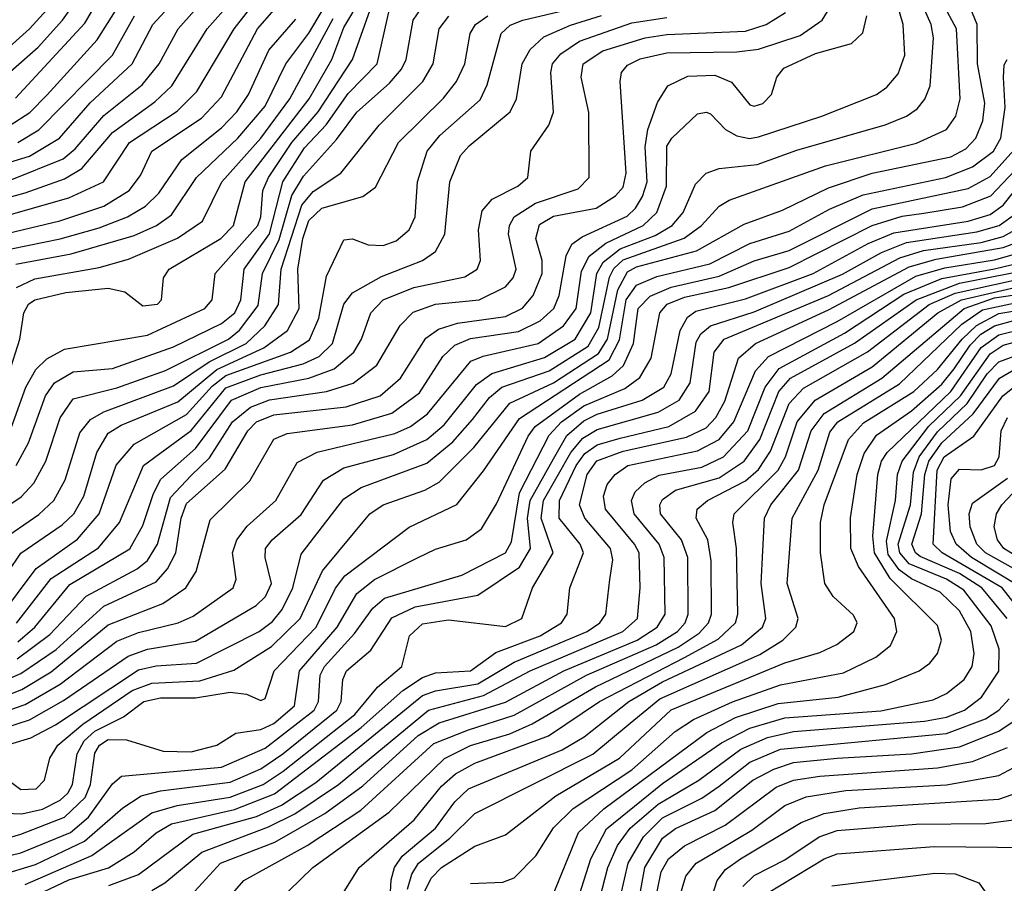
# Model space of a CAD drawing. Extents: x 997026 to 1115308, y 536381 to 619039.
# Tile 345 of 484: x 1027323 to 1029578, y 603359 to 605336. Entities that reach past the tile are written whole.
import ezdxf

# ---------------------------------------------------------------- set-up
doc = ezdxf.new("R2010")
doc.units = 0

msp = doc.modelspace()

# ---------------------------------------------------------------- linework, layer by layer
at = {"layer": '0CON20XD'}
for points in [[(1027301, 605095), (1027346, 605124), (1027385.7, 605164.3), (1027499.9, 605290.1), (1027635.5, 605505)], [(1027313.1, 605156.9), (1027471.5, 605328.5), (1027582.3, 605515)], [(1027301.1, 604968.9), (1027422, 605018), (1027449.4, 605040.6), (1027515, 605117.2), (1027603.1, 605186.9), (1027641.9, 605235), (1027685.9, 605315), (1027791.4, 605435)], [(1027037.5, 603665), (1027335, 603768.2), (1027415.3, 603814.7), (1027545, 603913), (1027595, 603933.1), (1027685.3, 603954.7), (1027719.6, 603970.4), (1027811.6, 604035), (1027818.6, 604055), (1027810, 604115), (1027819.8, 604145), (1027843.7, 604176.3), (1027909.1, 604235), (1027957.9, 604322.1), (1028004.1, 604345.9), (1028181.5, 604388.5), (1028217.5, 604405), (1028256.4, 604433.6), (1028356, 604554), (1028384.3, 604565.7), (1028510.3, 604595), (1028568, 604635), (1028597.2, 604675), (1028609.4, 604760.6), (1028627, 604795), (1028665.1, 604824.9), (1028750.7, 604865), (1028782, 604895), (1028803.8, 604955), (1028805, 605046.5), (1028816, 605065), (1028875, 605120.4), (1028895, 605124.6), (1028905, 605120.4), (1028939.2, 605085), (1028965, 605070), (1028994.5, 605064.5), (1029015, 605068), (1029159.5, 605115), (1029285.4, 605164.6), (1029308.6, 605181.4), (1029335, 605212.5), (1029349.6, 605255), (1029346.3, 605325), (1029320.1, 605415)], [(1027146.5, 604963.5), (1027345, 605023.7), (1027413.5, 605065), (1027484.2, 605145.8), (1027580.6, 605235), (1027627.9, 605325), (1027709.8, 605415)], [(1027191.1, 604858.9), (1027435, 604928.1), (1027514.9, 604965.1), (1027573.9, 605055), (1027683.4, 605126.6), (1027728.2, 605171.8), (1027814, 605315), (1027899.3, 605425)], [(1027244.5, 604835.5), (1027414.2, 604875.8), (1027515, 604909.5), (1027573.6, 604945), (1027599.2, 604979.2), (1027625.2, 605035), (1027739.4, 605110.6), (1027785, 605160), (1027867.4, 605315), (1027954.5, 605415.5)], [(1027274.4, 603965), (1027360.3, 604079.7), (1027455, 604146.7), (1027504.3, 604205), (1027543.9, 604316.1), (1027585, 604364.2), (1027705, 604432.1), (1027763.3, 604496.7), (1027795, 604521.5), (1027942.9, 604575), (1027986.5, 604603.5), (1028007.4, 604652.6), (1028025, 604749.2), (1028065, 604832), (1028085, 604834.4), (1028120.9, 604820.9), (1028155, 604819), (1028185, 604829.6), (1028214.7, 604855), (1028228.7, 604885), (1028234, 604965), (1028256, 605035), (1028285, 605071.2), (1028377, 605153), (1028393.2, 605186.8), (1028425.6, 605305), (1028445.9, 605324.1), (1028475, 605334.9), (1028805, 605413.6)], [(1027300.8, 604395), (1027336.4, 604495), (1027359.3, 604535), (1027385, 604559.8), (1027425, 604581.7), (1027615, 604613.7), (1027746.9, 604675), (1027763.6, 604695), (1027770.6, 604755), (1027868.2, 604865), (1027875.3, 604885), (1027879.8, 604945), (1027892.6, 604975), (1027945.8, 605055), (1028005.9, 605125), (1028084.6, 605245), (1028145.3, 605415)], [(1027125, 603661.6), (1027345, 603732.6), (1027422.6, 603777.4), (1027570.9, 603879.1), (1027615, 603894.9), (1027725, 603913.2), (1027864.2, 603995), (1027885.8, 604015), (1027899.7, 604045), (1027884.8, 604105), (1027886, 604125), (1027900.7, 604145), (1027967.1, 604202.9), (1028018.2, 604281.8), (1028065, 604309.9), (1028179.1, 604340.9), (1028255, 604375.1), (1028295, 604408.7), (1028369.1, 604500.9), (1028403.9, 604526.1), (1028525, 604562.4), (1028594.9, 604605), (1028630.9, 604665), (1028644.2, 604755), (1028658.8, 604781.2), (1028698.3, 604811.7), (1028778.3, 604841.7), (1028817.4, 604865), (1028842, 604895), (1028870.1, 604959.9), (1028895, 604984.8), (1028925, 604995.2), (1029011.5, 605005), (1029102.3, 605037.7), (1029305, 605095.2), (1029353.8, 605115), (1029378.2, 605131.8), (1029395.8, 605154.2), (1029407.6, 605185), (1029415.5, 605295), (1029410.1, 605325), (1029379.4, 605395)], [(1027165, 604892.9), (1027335, 604939.8), (1027425, 604971.5), (1027464.7, 604995.3), (1027535, 605078), (1027632.1, 605147.9), (1027671.2, 605185), (1027752.3, 605315), (1027830.4, 605405)], [(1027205.9, 605134.1), (1027365, 605273.6), (1027420.7, 605335), (1027472.1, 605407.9)], [(1027275, 603610.8), (1027325, 603573.7), (1027360, 603575), (1027379.5, 603595), (1027391.5, 603645), (1027410.2, 603675), (1027467.2, 603722.8), (1027580.1, 603799.9), (1027625, 603817.1), (1027735, 603822.3), (1027813.1, 603846.9), (1027899.5, 603900.5), (1027965.2, 603964.8), (1028015.8, 604074.2), (1028124.2, 604205), (1028155, 604225.2), (1028250.8, 604259.2), (1028283.1, 604276.9), (1028363.1, 604356.9), (1028445, 604457.9), (1028545, 604504.6), (1028648.1, 604571.9), (1028668.6, 604605), (1028692.6, 604717.4), (1028715, 604759.1), (1028735, 604770.3), (1028873.1, 604806.9), (1028982, 604868), (1029069.7, 604900.3), (1029175, 604951.1), (1029275, 604984.9), (1029455, 605022.4), (1029489.7, 605040.3), (1029512.7, 605065), (1029528.9, 605105), (1029533, 605145), (1029516.3, 605235), (1029515.5, 605325), (1029487.3, 605395)], [(1027313.9, 604776.1), (1027440.2, 604799.8), (1027585, 604842), (1027635.7, 604865), (1027670.3, 604889.7), (1027727.8, 604975), (1027822.6, 605065), (1027885, 605138.4), (1027932.1, 605235), (1027985, 605305.5), (1028043.9, 605405)], [(1027145, 603630.6), (1027348.4, 603691.6), (1027405, 603721.8), (1027595, 603847.3), (1027635, 603856.5), (1027727.4, 603862.6), (1027871.4, 603935), (1027901.6, 603958.4), (1027924.1, 603985.9), (1027947.9, 604035), (1027967.6, 604112.4), (1028065, 604239.4), (1028104.7, 604265.3), (1028255, 604320.9), (1028315, 604369.7), (1028359.6, 604420.4), (1028399, 604471), (1028426.6, 604495), (1028535, 604532.5), (1028625, 604588.6), (1028648.9, 604631.1), (1028673.4, 604746.6), (1028683.8, 604766.2), (1028705, 604786.1), (1028844.4, 604835.6), (1028884.1, 604865), (1028925, 604909.5), (1028947.3, 604922.7), (1029168.1, 605001.9), (1029376.5, 605053.5), (1029445, 605084.8), (1029467, 605115), (1029476.6, 605155), (1029468, 605315), (1029436.9, 605373.1)], [(1027203.4, 603786.6), (1027325, 603839.3), (1027405.9, 603894.1), (1027515, 603993.2), (1027635, 604049.3), (1027661, 604079), (1027680.1, 604115), (1027692.3, 604195), (1027705, 604228), (1027793.2, 604306.8), (1027845.4, 604395), (1027864.7, 604415.3), (1027905, 604431.1), (1028070.3, 604449.7), (1028148.2, 604475), (1028194.8, 604515), (1028252.9, 604607.1), (1028282.1, 604627.9), (1028325, 604641.5), (1028435, 604656.5), (1028474, 604676), (1028498.8, 604705), (1028519.6, 604755), (1028519, 604785), (1028504.5, 604835), (1028513, 604867), (1028545, 604886.1), (1028643.3, 604905), (1028686.9, 604933.1), (1028705, 604952.5), (1028711.3, 604985), (1028697.7, 605195), (1028700.8, 605215), (1028715, 605232.5), (1028743.5, 605246.5), (1028805, 605260.7), (1028965, 605262.6), (1029015, 605268.8), (1029110, 605300), (1029160.7, 605335), (1029184.8, 605375)], [(1027255, 604196.2), (1027326.3, 604243.7), (1027355.3, 604274.7), (1027382.8, 604325), (1027415.7, 604424.3), (1027445, 604467.7), (1027545, 604493.3), (1027656.8, 604533.2), (1027800.5, 604605), (1027826.1, 604625), (1027868.6, 604681.4), (1027878.8, 604755), (1027916.9, 604833.1), (1027946.1, 604933.9), (1027972.4, 604977.6), (1028048, 605062), (1028095, 605124.8), (1028169.4, 605190.6), (1028197, 605223), (1028207.7, 605245), (1028223.6, 605335), (1028257.1, 605385)], [(1027297.6, 604525), (1027322.7, 604605), (1027331.9, 604665), (1027342.9, 604685), (1027357.6, 604695), (1027428.3, 604711.7), (1027525, 604721.4), (1027563.1, 604713.1), (1027605, 604681.1), (1027638.5, 604685), (1027647.5, 604695), (1027652.2, 604745), (1027664.7, 604765), (1027783, 604835), (1027812.3, 604865), (1027839.4, 604965), (1027985.3, 605155), (1028037.5, 605245), (1028065, 605318.4), (1028104.6, 605385.4)], [(1027314.7, 604315.3), (1027342.8, 604367.2), (1027381.7, 604475), (1027402.3, 604505), (1027445, 604529.7), (1027535, 604537.3), (1027675, 604586.8), (1027785, 604640.6), (1027815.3, 604665), (1027829.2, 604695), (1027836.7, 604765), (1027895, 604846.2), (1027925.6, 604965), (1027975, 605042.7), (1028024.6, 605095.4), (1028075, 605167.4), (1028141.1, 605235), (1028175, 605384.5)], [(1027166.3, 605155), (1027344.8, 605315.2), (1027385, 605359.2)], [(1027235, 603982.1), (1027325.1, 604114.9), (1027420.2, 604179.8), (1027447, 604205), (1027469.6, 604245), (1027499.3, 604345), (1027525, 604389.2), (1027555, 604407.9), (1027685, 604461.5), (1027773.8, 604535), (1027881.6, 604585), (1027935.8, 604624.2), (1027963.1, 604675), (1027959.8, 604765), (1027970.8, 604835), (1027985, 604876.2), (1028015, 604904.6), (1028108.5, 604931.5), (1028137.4, 604952.6), (1028190.6, 605055), (1028293.3, 605156.7), (1028323.2, 605195), (1028342, 605235), (1028354.5, 605305), (1028366.3, 605325), (1028394.6, 605345.4)], [(1027275, 603781.8), (1027327.5, 603802.5), (1027395, 603843), (1027525, 603950.6), (1027650.3, 603999.7), (1027703, 604035), (1027727, 604073), (1027758.8, 604191.2), (1027849.6, 604280.4), (1027905, 604375.8), (1027935, 604388.6), (1028085, 604408.3), (1028174.9, 604435.1), (1028238.4, 604481.6), (1028291.7, 604565), (1028319.1, 604590.9), (1028355, 604606.4), (1028465, 604622.2), (1028515, 604646.8), (1028545.7, 604675), (1028558.5, 604705), (1028574.4, 604795.6), (1028587.6, 604822.4), (1028611.1, 604838.9), (1028713.6, 604886.4), (1028733.4, 604905), (1028748.8, 604931.2), (1028759.7, 604965), (1028755.1, 605044.9), (1028761.4, 605085), (1028783.5, 605146.5), (1028806.8, 605185), (1028853, 605207), (1028915, 605209.3), (1028952.9, 605192.9), (1028995, 605141.6), (1029005, 605138), (1029025, 605144.7), (1029044.5, 605165), (1029056.5, 605205), (1029072.7, 605225), (1029145, 605258.6), (1029228, 605282), (1029253.9, 605306.1), (1029262.6, 605345)], [(1027275, 604140.6), (1027366.6, 604203.4), (1027401, 604235), (1027427.1, 604282.9), (1027460.2, 604389.8), (1027485, 604421), (1027515, 604438), (1027675, 604498.1), (1027756.9, 604553.1), (1027841.2, 604595), (1027884.3, 604635), (1027915.6, 604684.4), (1027921.2, 604765), (1027968.6, 604911.4), (1027995, 604943), (1028058.2, 604985), (1028145.6, 605095), (1028245.6, 605195), (1028269.3, 605235), (1028283, 605315), (1028305.3, 605344.7)], [(1027315, 603954.1), (1027395, 604056.4), (1027503.3, 604126.7), (1027551.6, 604185), (1027606.5, 604315), (1027715, 604395.3), (1027795, 604493.1), (1027875, 604523.2), (1027972, 604548), (1028008.5, 604565), (1028039.3, 604595), (1028065.1, 604684.9), (1028085, 604711.1), (1028151.5, 604748.5), (1028245.4, 604785), (1028275, 604805.3), (1028296.4, 604845), (1028308.1, 604965), (1028332.5, 605025), (1028352.2, 605047.8), (1028446.2, 605125), (1028460.8, 605155), (1028473.5, 605235), (1028491.7, 605268.3), (1028523.2, 605296.8), (1028583.8, 605323.8), (1028655, 605345.8)], [(1027317.2, 603872.8), (1027392, 603928), (1027475, 604016.3), (1027591.4, 604078.6), (1027615, 604097.7), (1027638.5, 604135), (1027667.7, 604242.3), (1027715, 604292.6), (1027757.1, 604332.9), (1027810, 604415), (1027851.3, 604448.7), (1027895, 604466), (1028025, 604484.5), (1028086.3, 604503.7), (1028140.8, 604545), (1028194.1, 604635.9), (1028223.5, 604666.5), (1028275, 604684.9), (1028375.1, 604694.9), (1028435, 604724.3), (1028452.5, 604745), (1028459.5, 604765), (1028442.2, 604845), (1028444.2, 604865), (1028455.1, 604884.9), (1028504.1, 604915.9), (1028601.4, 604948.6), (1028626.8, 604975), (1028626.5, 605123.5), (1028608.8, 605205), (1028613.3, 605235), (1028658.6, 605265), (1028755.1, 605294.9), (1028805, 605302.7), (1028985, 605309.8), (1029032, 605325), (1029076.9, 605353.1)], [(1027318.2, 605055), (1027366.3, 605083.7), (1027535.1, 605254.9), (1027585.7, 605345)], [(1027318.3, 603911.7), (1027357.2, 603945), (1027437.1, 604042.9), (1027575, 604124.2), (1027605, 604178), (1027628.8, 604251.2), (1027646.2, 604283.8), (1027725.6, 604354.4), (1027807.8, 604465), (1027875, 604494), (1027984.5, 604515.5), (1028043, 604537), (1028087.8, 604575), (1028105.2, 604605), (1028126.5, 604665), (1028155, 604694.5), (1028225, 604722.7), (1028342.2, 604747.8), (1028370.3, 604765), (1028377.8, 604785), (1028373.8, 604855), (1028381.7, 604898.3), (1028404.5, 604925.5), (1028463.5, 604955), (1028486.5, 604975), (1028493.5, 605035), (1028534.7, 605095), (1028545.2, 605124.8), (1028538.8, 605215), (1028543, 605235), (1028561.7, 605258.3), (1028605, 605286.8), (1028725, 605328.9), (1028805, 605341.5)], [(1027265, 604803.9), (1027415, 604834.3), (1027505, 604859.6), (1027569.2, 604885), (1027610.4, 604909.6), (1027641.1, 604938.9), (1027693.9, 605016.1), (1027785, 605088.8), (1027819.9, 605125), (1027846.6, 605165), (1027893.6, 605266.4), (1027955, 605337.4)], [(1027315, 604723.3), (1027357.1, 604742.9), (1027505, 604768.8), (1027571.9, 604788.1), (1027684, 604836), (1027741.7, 604875), (1027785.5, 604965), (1027875, 605064.6), (1027941.2, 605155), (1028040.7, 605339.3)], [(1029475, 604733), (1029802.9, 604797.1), (1029925, 604832.9), (1030095, 604838.9), (1030185, 604862.8), (1030305.4, 604934.6), (1030499.9, 605030.1), (1030521.8, 605058.2), (1030547.6, 605155), (1030575, 605196.7), (1030804, 605286), (1030905, 605339)], [(1027289.1, 603519.1), (1027327.8, 603517.8), (1027375, 603528.6), (1027415, 603548.7), (1027433, 603565), (1027443.4, 603585), (1027454.2, 603655), (1027470, 603685), (1027495, 603706.9), (1027560.2, 603739.8), (1027606.8, 603775), (1027645, 603783), (1027725, 603783.3), (1027805, 603796.5), (1027841.9, 603791.9), (1027875, 603777.1), (1027885, 603781.5), (1027905.8, 603845), (1028002, 603945), (1028045.9, 604034.1), (1028067.2, 604062.8), (1028215, 604174.3), (1028323.8, 604226.2), (1028385, 604303.2), (1028467.3, 604422.7), (1028672.7, 604557.3), (1028696.5, 604603.5), (1028711.5, 604695), (1028735, 604728.6), (1028781.8, 604748.2), (1028903, 604777), (1028995, 604823.8), (1029085, 604851.8), (1029177.4, 604902.6), (1029254.5, 604935.5), (1029442.9, 604975), (1029505, 604999.2), (1029553.1, 605035), (1029569.5, 605065), (1029579.5, 605135), (1029576.1, 605203.9), (1029577.4, 605232.6), (1029584.5, 605245.5)], [(1027133.2, 603415), (1027325, 603471.1), (1027425, 603509.7), (1027472.4, 603555), (1027484.9, 603585), (1027495, 603656.3), (1027505.1, 603675), (1027525, 603687.8), (1027567.1, 603687.1), (1027651, 603661), (1027715, 603660), (1027774.4, 603675), (1027817.6, 603702.4), (1027875, 603710.9), (1027905, 603724.7), (1027951.8, 603765), (1027963.2, 603845), (1028049.6, 603945), (1028095, 604022), (1028135.4, 604054.6), (1028233.8, 604103.8), (1028275, 604124), (1028345.2, 604144.8), (1028380, 604170), (1028415, 604227.3), (1028487.4, 604382.6), (1028503.6, 604405), (1028605, 604479), (1028679.6, 604520.4), (1028705.4, 604544.6), (1028728.4, 604595), (1028739.3, 604675), (1028766.8, 604703.2), (1028815, 604724.1), (1028925, 604748.8), (1029005, 604784.1), (1029085, 604807.6), (1029275, 604902.8), (1029495, 604950), (1029545, 604977.1), (1029606.8, 605045)], [(1027226.1, 603405), (1027325, 603428.3), (1027439.1, 603475), (1027480.2, 603509.8), (1027535, 603586.7), (1027555.9, 603604.1), (1027785, 603624.3), (1027885, 603668.4), (1027997.2, 603755), (1028007, 603775), (1028010.9, 603835), (1028021, 603855), (1028089.3, 603930.7), (1028131.7, 603988.3), (1028158.5, 604011.5), (1028335, 604064.2), (1028435, 604115.2), (1028449.2, 604140.8), (1028467.3, 604252.7), (1028535.1, 604385), (1028563.7, 604415), (1028615, 604452.2), (1028708.3, 604491.7), (1028743.2, 604516.8), (1028769.2, 604560.8), (1028789, 604665), (1028805.6, 604685), (1028845, 604700.5), (1028947.1, 604722.9), (1029085, 604768.9), (1029275.2, 604865), (1029343.7, 604886.3), (1029393.6, 604893.6), (1029482.3, 604907.7), (1029547, 604933), (1029644, 605035)], [(1027197.4, 603352.6), (1027358.5, 603401.5), (1027470.8, 603455), (1027558.6, 603531.4), (1027601, 603559), (1027645, 603570.6), (1027805, 603590.5), (1027875, 603620.7), (1027925, 603655.1), (1028049.1, 603755), (1028059.3, 603775), (1028063.1, 603825), (1028070.8, 603845), (1028127.2, 603892.8), (1028175, 603966.3), (1028228.5, 603991.5), (1028371.8, 604018.2), (1028467.4, 604082.6), (1028492.8, 604125), (1028485.8, 604195), (1028491.5, 604235), (1028545, 604330.8), (1028575.8, 604384.2), (1028615, 604417.5), (1028645, 604433.2), (1028748.2, 604465), (1028797.9, 604495), (1028814.7, 604525.3), (1028835.5, 604624.5), (1028852.5, 604655), (1028871, 604669), (1028985, 604697.3), (1029139.6, 604755), (1029266.2, 604823.8), (1029325, 604848.4), (1029495, 604875.2), (1029545, 604889.9), (1029575, 604911.2), (1029625.3, 604975)], [(1027335, 603355.5), (1027487.6, 603422.4), (1027625, 603519.9), (1027683.1, 603536.9), (1027805, 603555.7), (1027880.2, 603585), (1027926.2, 603615), (1028090.3, 603745), (1028142.3, 603807.7), (1028197.7, 603855), (1028215.6, 603925), (1028245, 603953), (1028305, 603962.1), (1028435, 603946.6), (1028472.9, 603965), (1028497.3, 604035), (1028544.5, 604115), (1028517.2, 604195), (1028522, 604235), (1028584.6, 604345.4), (1028612.2, 604377.8), (1028645, 604398.1), (1028785, 604437.2), (1028833.2, 604465), (1028858.6, 604505), (1028871.9, 604598.1), (1028883, 604617), (1028904.6, 604635.4), (1029005, 604666.9), (1029206.8, 604753.2), (1029296.5, 604803.5), (1029353.7, 604826.3), (1029515, 604850.1), (1029566.1, 604865), (1029606.2, 604893.8)], [(1027335, 603319.4), (1027435, 603366.8), (1027526, 603394), (1027585, 603430.8), (1027635, 603474.5), (1027670.7, 603495), (1027815, 603527.7), (1027906.5, 603563.5), (1028105, 603715.7), (1028200.1, 603799.9), (1028245, 603829.9), (1028275, 603840.4), (1028355, 603845.5), (1028412.9, 603887.1), (1028515, 603925.6), (1028563.9, 603955), (1028576.5, 603975), (1028583, 604035), (1028613.8, 604115), (1028606.2, 604135), (1028558.6, 604195), (1028558.9, 604235), (1028597.5, 604315), (1028617.3, 604342.7), (1028645, 604363), (1028698.1, 604378.1), (1028809.2, 604405), (1028870.5, 604439.5), (1028901.7, 604485), (1028913.3, 604575), (1028936.1, 604605), (1029175, 604704.9), (1029338.8, 604791.2), (1029392.5, 604807.5), (1029525, 604826.2), (1029575, 604839.9), (1029655.7, 604885)], [(1027526.6, 603353.4), (1027595, 603378.6), (1027718.9, 603471.1), (1027865, 603511.9), (1027922.6, 603537.4), (1028000.6, 603589.4), (1028245, 603788.4), (1028275, 603799.5), (1028372, 603815), (1028454.8, 603865.2), (1028622.3, 603935), (1028651.3, 603955), (1028665.2, 603975), (1028674.2, 604054.2), (1028681, 604099), (1028675.8, 604125), (1028617, 604195), (1028605.1, 604225), (1028622.6, 604295), (1028644.2, 604325.8), (1028705, 604348.2), (1028849.6, 604380.4), (1028895, 604401.7), (1028916.7, 604425), (1028937.6, 604462.4), (1028969.1, 604560.9), (1029007.8, 604595), (1029175, 604671.5), (1029359.5, 604770.5), (1029421.9, 604788.1), (1029575, 604814.5), (1029711.2, 604865)], [(1027625, 603341.9), (1027655, 603359.5), (1027739.9, 603430.1), (1027892.3, 603487.7), (1027952.6, 603517.4), (1028052.5, 603585), (1028258.8, 603755), (1028385, 603788.4), (1028492, 603845), (1028704.4, 603935), (1028737.3, 603965), (1028743.8, 604035), (1028741.4, 604115), (1028731.1, 604135), (1028664.3, 604215), (1028659.5, 604245), (1028668.3, 604271.7), (1028686.1, 604295), (1028715.3, 604315), (1028875, 604349.2), (1028924.9, 604375.1), (1028958, 604415), (1029008, 604532), (1029037.4, 604565), (1029194.7, 604645.3), (1029375, 604748.8), (1029441.6, 604768.4), (1029555, 604786), (1029726.9, 604835)], [(1027715, 603331.6), (1027782.7, 603405), (1027907.1, 603452.9), (1028021.5, 603518.5), (1028108.2, 603581.8), (1028235, 603696.9), (1028283.7, 603726.3), (1028435, 603773.1), (1028569.1, 603845), (1028736.5, 603915), (1028783, 603945), (1028800.9, 603975), (1028798.9, 604105), (1028787.4, 604135), (1028730.1, 604205), (1028724.2, 604235), (1028732.5, 604255), (1028754.5, 604275.5), (1028786.9, 604293.1), (1028885, 604311.4), (1028934.8, 604335), (1028990.1, 604395), (1029029.8, 604495), (1029062.2, 604537.8), (1029211.7, 604618.3), (1029347.6, 604707.6), (1029435, 604743.9), (1029555, 604765.7), (1029761.4, 604815)], [(1027774.8, 603295), (1027836.1, 603365), (1027981.3, 603445), (1028103.6, 603526.4), (1028271.5, 603678.5), (1028350.3, 603710.3), (1028455, 603743.6), (1028621.2, 603835), (1028780.6, 603905), (1028829.6, 603935), (1028846.7, 603955), (1028853.3, 603975), (1028853, 604105), (1028838.1, 604145), (1028790.2, 604205), (1028788.8, 604225), (1028795, 604237.8), (1028825, 604258.6), (1028925, 604287.4), (1028982, 604325), (1029017.5, 604375), (1029061.6, 604485), (1029088.1, 604515), (1029234.8, 604595.2), (1029376.1, 604695), (1029475, 604733)], [(1027911.8, 603315), (1027993.8, 603395), (1028168.8, 603521.2), (1028295.5, 603644.5), (1028355, 603674.3), (1028445, 603701.2), (1028496.5, 603723.5), (1028641.6, 603808.4), (1028830.8, 603899.2), (1028878.9, 603931.1), (1028900.3, 603955), (1028906.9, 603975), (1028906.7, 604096.7), (1028898.8, 604145), (1028872.3, 604195), (1028874.3, 604215), (1028897.9, 604235), (1028985, 604280.4), (1029015, 604305.9), (1029041.9, 604348.1), (1029085, 604457), (1029117.7, 604492.3), (1029264.3, 604575.7), (1029406, 604684), (1029465, 604710.3), (1029645, 604749.4)], [(1028052.4, 603317.6), (1028099.8, 603395), (1028226.2, 603503.8), (1028288.8, 603581.2), (1028320.6, 603609.4), (1028365, 603633.9), (1028533.5, 603696.5), (1028650.3, 603775), (1028845, 603875.7), (1028922.6, 603917.4), (1028962.3, 603955), (1028967.7, 603975), (1028964.2, 604125), (1028955.6, 604185), (1028959.4, 604205), (1029060, 604305), (1029076.4, 604335), (1029103.7, 604415), (1029144.7, 604465.3), (1029275, 604541.7), (1029425.3, 604665), (1029479.5, 604695), (1029625, 604728.2)], [(1028165.5, 603225), (1028173.2, 603366.8), (1028181.4, 603395), (1028199, 603421), (1028275, 603484.9), (1028318.9, 603545), (1028350.9, 603575), (1028565, 603664.2), (1028615.8, 603694.2), (1028717.7, 603775), (1028795, 603819.6), (1028975.6, 603904.4), (1029024.1, 603945), (1029031.8, 603965), (1029021.1, 604045), (1029028.7, 604195), (1029043.3, 604225), (1029106.2, 604305), (1029135.3, 604395), (1029165, 604434.1), (1029296.9, 604515), (1029485.8, 604675), (1029555, 604699.1), (1029689.4, 604719.4)], [(1028210.5, 603345), (1028220.5, 603379.5), (1028236.2, 603405), (1028308, 603462), (1028365, 603518.8), (1028635.5, 603654.5), (1028720.5, 603725), (1028789, 603781), (1029017.5, 603882.5), (1029070.2, 603915), (1029100.5, 603945), (1029105.8, 603965), (1029080.5, 604045), (1029091.9, 604195), (1029151.1, 604305), (1029178.3, 604391.7), (1029196.8, 604415), (1029337.7, 604502.3), (1029480.6, 604639.4), (1029528, 604672), (1029645, 604696.7), (1029866.9, 604716.9)], [(1028246.9, 603333.1), (1028265, 603370.7), (1028288.5, 603395), (1028365, 603443.3), (1028435, 603469.3), (1028550.8, 603559.2), (1028696.6, 603645), (1028815, 603755.6), (1029075, 603863.1), (1029155, 603887.4), (1029194.2, 603905.8), (1029233.1, 603935), (1029241.1, 603955), (1029232.6, 603972.6), (1029186, 604015), (1029166.8, 604045), (1029157, 604115), (1029156.8, 604185), (1029164.8, 604225), (1029221.1, 604375), (1029255, 604412.8), (1029370.4, 604485), (1029425, 604535.1), (1029481, 604605), (1029513.7, 604636.3), (1029565, 604663.2), (1029675, 604681.7)], [(1028355, 603358), (1028429, 603361), (1028455, 603371.2), (1028505, 603421.8), (1028545, 603485.7), (1028590.4, 603529.6), (1028725, 603618.3), (1028824.1, 603705.9), (1028866, 603734), (1028955, 603774.1), (1029065, 603813.4), (1029209.4, 603840.6), (1029283.7, 603876.3), (1029317.2, 603902.8), (1029331.7, 603935), (1029326.5, 603965), (1029243.9, 604083.9), (1029226.1, 604125), (1029225.2, 604195.2), (1029241.1, 604295), (1029257.1, 604342.9), (1029285.3, 604384.7), (1029365, 604440.6), (1029435, 604501.7), (1029463.1, 604536.9), (1029499.3, 604590.7), (1029524.1, 604615.9), (1029555, 604634.9), (1029605, 604649.2)], [(1028541.2, 603325), (1028602.4, 603475), (1028660.8, 603529.2), (1028896.1, 603703.9), (1028962.1, 603737.9), (1029059.5, 603770.5), (1029197.1, 603785), (1029305.9, 603814.1), (1029382.7, 603845), (1029407.2, 603862.8), (1029424.8, 603885.2), (1029433.7, 603915), (1029425, 603948.8), (1029316.5, 604056.5), (1029280.4, 604115), (1029276.7, 604153.3), (1029288.4, 604295), (1029296.6, 604325), (1029309.6, 604345), (1029455.1, 604485), (1029525, 604585.7), (1029565, 604614.3), (1029629.3, 604630.7)], [(1028589.3, 603285), (1028630.6, 603415), (1028666.9, 603483.1), (1028795, 603587.2), (1028930, 603680), (1028995, 603714.2), (1029075, 603737.2), (1029295, 603753.6), (1029415, 603778.8), (1029445, 603793.2), (1029485.6, 603825), (1029504.1, 603855), (1029508.4, 603885), (1029501.3, 603935), (1029475, 603982.2), (1029431, 604025), (1029365, 604055.6), (1029336.8, 604076.8), (1029311.9, 604111.9), (1029307.9, 604142.1), (1029328.4, 604235), (1029333.2, 604295), (1029343.6, 604325), (1029404.6, 604405.4), (1029477.1, 604475), (1029545, 604571.4), (1029575, 604590.7), (1029645, 604610)], [(1028640.2, 603279.8), (1028669.5, 603395), (1028692.2, 603445), (1028721, 603485), (1028785, 603539.9), (1028878, 603595), (1028974.3, 603665.7), (1029035, 603692.2), (1029095, 603706.2), (1029395, 603729.8), (1029445, 603738.8), (1029486.7, 603755), (1029525.6, 603785), (1029565.5, 603844.5), (1029565.6, 603895), (1029547.9, 603947.9), (1029485, 604030.1), (1029445.2, 604055), (1029360.1, 604090.1), (1029338.4, 604115), (1029334.7, 604135), (1029363, 604225), (1029369.8, 604300.2), (1029382.9, 604335), (1029425, 604392.6), (1029492.6, 604457.4), (1029538.3, 604525), (1029565, 604552.4), (1029654.4, 604585.6)], [(1029584.2, 603965), (1029526, 604035), (1029475, 604067.8), (1029385, 604107.1), (1029374, 604115), (1029365.9, 604135), (1029388.3, 604205), (1029395.8, 604295), (1029404.7, 604325.3), (1029435, 604367.6), (1029506.5, 604433.5), (1029566.9, 604515), (1029603.1, 604536.9)], [(1029627.7, 603965), (1029572.6, 604035), (1029435.1, 604115), (1029415.1, 604135), (1029423.6, 604305), (1029439.9, 604335), (1029507.7, 604382.3), (1029574.6, 604475), (1029608.2, 604501.8)], [(1029618.1, 604035), (1029502.6, 604105), (1029467.3, 604135), (1029454.6, 604164.6), (1029449.2, 604225), (1029456.2, 604285), (1029475, 604307.2), (1029525, 604305.2), (1029555, 604315.7), (1029565.7, 604335), (1029570.6, 604395), (1029584.9, 604425)], [(1029690.1, 604055), (1029576.3, 604125), (1029562, 604145), (1029554.9, 604175), (1029559.7, 604205), (1029572.1, 604225), (1029656.6, 604315)], [(1029624.7, 604064.7), (1029534.9, 604115), (1029515.1, 604135), (1029499.9, 604175), (1029497.3, 604205), (1029505, 604229.4), (1029585, 604286.4)], [(1028691.3, 603295), (1028716.6, 603405), (1028751.2, 603465), (1028795, 603508.3), (1028885, 603553.3), (1028925, 603581.3), (1028995, 603635.8), (1029065, 603665.5), (1029445, 603701.8), (1029535, 603735.3), (1029565.5, 603755), (1029588.7, 603781.3)], [(1028740, 603315), (1028754.3, 603395), (1028795, 603461.6), (1028825, 603484), (1028914.8, 603525.2), (1029002.1, 603595), (1029049.7, 603620.3), (1029094.9, 603635.1), (1029195.2, 603644.8), (1029365, 603655.3), (1029475, 603671), (1029565, 603707.2), (1029611.6, 603738.4)], [(1028767.6, 603265), (1028792.2, 603385), (1028808.6, 603415), (1028845, 603444.1), (1028938.3, 603491.7), (1029055, 603578.8), (1029094.6, 603595), (1029155, 603604.3), (1029425, 603622.9), (1029505, 603637.6), (1029585, 603669.6)], [(1028808.8, 603241.2), (1028848.3, 603375), (1028872.2, 603405), (1028927.5, 603437.5), (1028999.5, 603480.5), (1029075, 603536.6), (1029123.6, 603556.4), (1029215, 603571.1), (1029445, 603584), (1029565, 603605.4), (1029645, 603648.5)], [(1028872.3, 603215), (1028919.8, 603365), (1028939.5, 603390.5), (1028973.9, 603415), (1029112.5, 603497.5), (1029165, 603518.6), (1029245, 603531.3), (1029565, 603551.1), (1029641.7, 603578.3)], [(1028978.8, 603351.2), (1029005, 603376.1), (1029075, 603412.1), (1029153.8, 603465), (1029195, 603479.3), (1029376, 603494), (1029535.7, 603495.7), (1029645, 603510.3)], [(1029033.7, 603335), (1029165, 603414.5), (1029195, 603425.7), (1029416.8, 603443.2), (1029635, 603440.8)], [(1029182.9, 603352.9), (1029418.5, 603381.5), (1029465, 603380.2), (1029519.5, 603359.5), (1029565, 603294.7)]]:
    msp.add_lwpolyline(points, dxfattribs=at)

doc.saveas('drawing.dxf')
